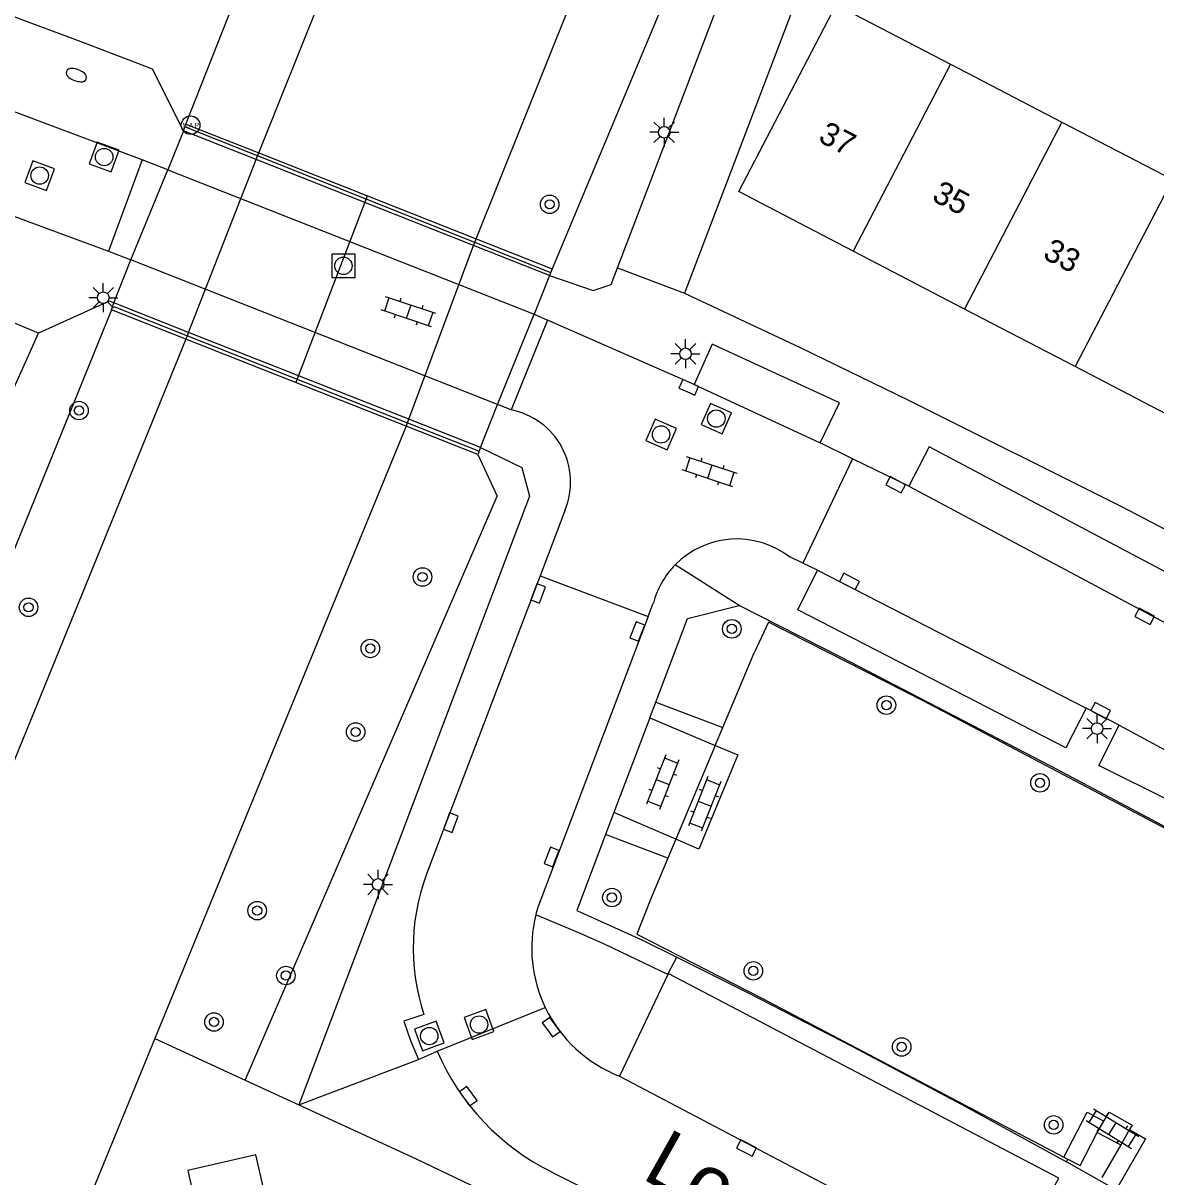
# Model space of a CAD drawing. Extents: x 128000 to 131008, y 398996 to 402500.
# Drawn here: x 128142.89 to 128191.79, y 400104.23 to 400154.05 of the extents above; entities that cross this region are included whole.
import ezdxf

# ---------------------------------------------------------------- set-up
doc = ezdxf.new("R2010")
doc.units = 0
for name, color, linetype in [('gg-afsc-hekwerk', 7, 'Continuous'), ('gg-anno-huisnummerreeks BGT', 7, 'Continuous'), ('gg-anno-openbare ruimte label', 7, 'Continuous'), ('gg-bbg-bijgebouw', 7, 'Continuous'), ('gg-bbg-gedigitaliseerde bebouwing', 7, 'Continuous'), ('gg-bbg-hoofdgebouw', 7, 'Continuous'), ('gg-bbg-tussenscheiding', 7, 'Continuous'), ('gg-knt-BGT kruinlijn', 7, 'Continuous'), ('gg-knt-verharding', 7, 'Continuous'), ('gg-knt-verharding niveau 01', 7, 'Continuous'), ('gg-knt-verharding nz', 7, 'Continuous'), ('gg-kntw-beschoeiing', 7, 'Continuous'), ('gg-kwrk-duiker nz buis', 7, 'Continuous'), ('gg-kwrk-kunstwerk niveau 01', 7, 'Continuous'), ('gt-grn-groengrens', 7, 'Continuous'), ('gt-grn-vlakafsluiter', 7, 'Continuous'), ('gt-grn-weggrens', 7, 'Continuous'), ('gt-symb-boom', 7, 'Continuous'), ('gt-symb-brandkraan', 7, 'Continuous'), ('gt-symb-hoogtemerk', 7, 'Continuous'), ('gt-symb-klinker verharding', 7, 'Continuous'), ('gt-symb-kolk', 7, 'Continuous'), ('gt-symb-lichtmast', 7, 'Continuous'), ('gt-symb-rioolschacht', 7, 'Continuous')]:
    doc.layers.add(name, color=color, linetype=linetype)

# ---------------------------------------------------------------- blocks, each defined once
blk = doc.blocks.new('gt0-KOLK')
at = {"layer": 'gt-symb-kolk'}
blk.add_lwpolyline([(0, 0), (0.375, 0), (0.375, 0.4), (-0.375, 0.4), (-0.375, 0), (0, 0)], dxfattribs=at)
blk = doc.blocks.new('gt0-BOOM')
at = {"layer": 'gt-symb-boom'}
for radius in [0.4, 0.2]:
    blk.add_circle((0, 0), radius, dxfattribs=at)
blk = doc.blocks.new('gt0-KL1')
at = {"layer": 'gt-symb-klinker verharding'}
for p, q in [((-1.15, 0.3), (1.15, 0.3)), ((-1, -0.3), (-1, 0.3)), ((-0.5, 0.3), (-0.5, 0.45)), ((0, -0.3), (0, 0.3)), ((0.5, 0.3), (0.5, 0.45)), ((1, -0.3), (1, 0.3)), ((-1.15, -0.3), (1.15, -0.3)), ((-0.5, -0.45), (-0.5, -0.3)), ((0.5, -0.45), (0.5, -0.3))]:
    blk.add_line(p, q, dxfattribs=at)
blk = doc.blocks.new('gt0-RS')
at = {"layer": 'gt-symb-rioolschacht'}
blk.add_lwpolyline([(-0.5, -0.5), (0.5, -0.5), (0.5, 0.5), (-0.5, 0.5)], close=True, dxfattribs=at)
blk.add_circle((0, 0), 0.375, dxfattribs=at)
blk = doc.blocks.new('gt0-LMAST')
at = {"layer": 'gt-symb-lichtmast'}
for p, q in [((-0.005, 0.246), (-0.005, 0.621)), ((-0.182, 0.173), (-0.447, 0.438)), ((0.172, 0.173), (0.437, 0.438)), ((-0.255, -0.004), (-0.63, -0.004)), ((-0.182, -0.181), (-0.447, -0.446)), ((-0.005, -0.254), (-0.005, -0.629)), ((0.437, -0.446), (0.172, -0.181)), ((0.245, -0.004), (0.62, -0.004))]:
    blk.add_line(p, q, dxfattribs=at)
blk.add_circle((-0.005, -0.004), 0.25, dxfattribs=at)
blk = doc.blocks.new('gt0-HMERK')
at = {"layer": 'gt-symb-hoogtemerk'}
blk.add_circle((0, 0), 0.4, dxfattribs=at)
blk.add_text('N.A.P', height=0.2, dxfattribs=at).set_placement((-0.354, -0.1))
blk = doc.blocks.new('gt0-BR')
at = {"layer": 'gt-symb-brandkraan'}
for centre, radius, start, end in [((-0.244, 0), 0.206, 107.5669, 252.4331), ((0.599, -2.664), 3, 106.892, 107.5669), ((0, -0.691), 0.938, 73.108, 106.892), ((-0.599, -2.664), 3, 72.4331, 73.108), ((0.244, 0), 0.206, 287.567, 72.4331), ((0.599, 2.664), 3, 252.4331, 253.108), ((0, 0.691), 0.938, 253.108, 286.8921), ((-0.599, 2.664), 3, 286.8921, 287.567)]:
    blk.add_arc(centre, radius, start, end, dxfattribs=at)

msp = doc.modelspace()

# ---------------------------------------------------------------- linework, layer by layer
at = {"layer": 'gg-afsc-hekwerk'}
for p, q in [((128153.01, 400148.316), (128149.897, 400149.557)), ((128162.389, 400144.579), (128153.01, 400148.316)), ((128165.639, 400143.284), (128162.389, 400144.579)), ((128146.812, 400141.81), (128149.98, 400140.554)), ((128149.98, 400140.554), (128159.479, 400136.79)), ((128159.479, 400136.79), (128162.544, 400135.576)), ((128175.074, 400128.19), (128174.443, 400126.857)), ((128181.795, 400124.758), (128175.074, 400128.19)), ((128173.091, 400123.634), (128174.443, 400126.857)), ((128192.489, 400119.116), (128181.795, 400124.758)), ((128172.768, 400122.865), (128173.091, 400123.634)), ((128172.768, 400122.865), (128171.067, 400118.811)), ((128171.067, 400118.811), (128170.724, 400117.993)), ((128170.724, 400117.993), (128169.978, 400116.216)), ((128169.978, 400116.216), (128169.381, 400114.706)), ((128188.518, 400104.718), (128189.262, 400106.143)), ((128189.262, 400106.143), (128190.276, 400105.623)), ((128190.276, 400105.623), (128189.457, 400104.211)), ((128187.81, 400105.091), (128187.994, 400104.994)), ((128187.994, 400104.994), (128188.518, 400104.718))]:
    msp.add_line(p, q, dxfattribs=at)
msp.add_lwpolyline([(128169.381, 400114.706), (128174.807, 400111.934), (128187.81, 400105.091)], dxfattribs=at)
at = {"layer": 'gg-bbg-bijgebouw'}
msp.add_lwpolyline([(128153.39, 400103.189), (128152.937, 400105.179), (128149.994, 400104.51), (128150.447, 400102.521), (128153.39, 400103.189)], dxfattribs=at)
at = {"layer": 'gg-bbg-gedigitaliseerde bebouwing'}
for p, q in [((128177.987, 400154.844), (128182.918, 400152.279)), ((128182.918, 400152.279), (128187.732, 400149.774)), ((128187.732, 400149.774), (128192.501, 400147.292))]:
    msp.add_line(p, q, dxfattribs=at)
at = {"layer": 'gg-bbg-hoofdgebouw'}
for p, q in [((128183.533, 400141.703), (128178.721, 400144.208)), ((128188.301, 400139.222), (128183.533, 400141.703)), ((128193.095, 400136.726), (128188.301, 400139.222))]:
    msp.add_line(p, q, dxfattribs=at)
msp.add_lwpolyline([(128178.721, 400144.208), (128173.793, 400146.773), (128177.987, 400154.844)], dxfattribs=at)
at = {"layer": 'gg-bbg-tussenscheiding'}
for p, q in [((128182.918, 400152.279), (128178.721, 400144.208)), ((128187.732, 400149.774), (128183.533, 400141.703)), ((128192.501, 400147.292), (128188.301, 400139.222))]:
    msp.add_line(p, q, dxfattribs=at)
at = {"layer": 'gg-knt-BGT kruinlijn'}
for p in [(128162.521, 400135.423), (128152.472, 400108.409)]:
    msp.add_line(p, (128163.347, 400133.618), dxfattribs=at)
for points in [[(128171.478, 400198.643), (128175.579, 400200.332), (128182.046, 400197.575), (128185.541, 400190.816), (128165.723, 400143.437)], [(128149.917, 400149.687), (128168.81, 400197.543), (128171.478, 400198.643)], [(128146.703, 400141.667), (128117.014, 400068.564), (128119.388, 400061.88), (128126.773, 400058.61), (128129.256, 400059.954)]]:
    msp.add_lwpolyline(points, dxfattribs=at)
at = {"layer": 'gg-knt-verharding'}
for p, q in [((128168.552, 400143.484), (128188.445, 400195.617)), ((128180.686, 400166.642), (128171.436, 400142.384)), ((128149.809, 400149.403), (128148.472, 400152.064)), ((128148.032, 400148.144), (128141.121, 400150.734)), ((128148.032, 400148.144), (128146.579, 400144.203)), ((128149.144, 400147.717), (128148.032, 400148.144)), ((128139.566, 400146.794), (128146.579, 400144.203)), ((128146.579, 400144.203), (128147.543, 400143.823)), ((128165.615, 400143.152), (128167.497, 400142.505)), ((128165.531, 400141.229), (128163.952, 400137.352)), ((128164.957, 400141.482), (128165.531, 400141.229)), ((128171.86, 400138.444), (128165.531, 400141.229)), ((128163.952, 400137.352), (128163.372, 400137.581)), ((128162.639, 400135.723), (128164.42, 400134.869)), ((128178.695, 400135.243), (128177.294, 400135.929)), ((128178.695, 400135.243), (128176.544, 400130.733)), ((128181.121, 400134.056), (128178.695, 400135.243)), ((128166.287, 400133.029), (128165.207, 400130.191)), ((128176.544, 400130.733), (128175.981, 400130.998)), ((128177.186, 400130.43), (128176.544, 400130.733)), ((128165.207, 400130.191), (128160.435, 400117.652)), ((128165.207, 400130.191), (128169.875, 400128.428)), ((128169.875, 400128.428), (128170.095, 400129.006)), ((128169.875, 400128.428), (128165.117, 400115.905)), ((128169.941, 400124.053), (128170.198, 400124.731)), ((128190.198, 400123.743), (128188.783, 400124.465)), ((128169.941, 400124.053), (128168.39, 400119.962)), ((128169.941, 400124.053), (128172.768, 400122.865)), ((128168.39, 400119.962), (128168.031, 400119.015)), ((128171.067, 400118.811), (128168.39, 400119.962)), ((128170.72, 400112.968), (128168.641, 400108.577)), ((128170.74, 400113.01), (128170.72, 400112.968)), ((128159.965, 400109.301), (128160.766, 400109.657)), ((128189.262, 400106.143), (128189.549, 400106.639)), ((128190.655, 400106.277), (128190.276, 400105.623)), ((128187.932, 400104.882), (128187.994, 400104.994)), ((128189.794, 400103.837), (128187.932, 400104.882))]:
    msp.add_line(p, q, dxfattribs=at)
for points in [[(128167.497, 400142.505), (128168.275, 400142.758), (128168.552, 400143.484)], [(128143.551, 400140.664), (128140.02, 400142.125), (128138.778, 400139.076)], [(128146.812, 400141.97), (128146.606, 400142.051), (128143.551, 400140.664)], [(128171.436, 400142.384), (128176.439, 400140.039), (128181.079, 400137.791), (128190.3, 400133.174), (128194.765, 400130.851), (128199.196, 400128.464), (128203.591, 400126.028), (128207.957, 400123.54), (128212.498, 400120.887), (128219.11, 400116.9)], [(128125.805, 400097.455), (128141.943, 400137.065), (128143.551, 400140.664)], [(128177.294, 400135.929), (128178.134, 400137.66), (128172.635, 400140.185), (128171.86, 400138.444)], [(128211.81, 400117.315), (128212.799, 400118.961), (128198.372, 400127.03), (128193.954, 400129.417), (128182.004, 400135.758), (128181.121, 400134.056)], [(128164.42, 400134.869), (128164.757, 400133.627), (128154.788, 400107.342)], [(128188.783, 400124.465), (128187.909, 400122.763), (128176.339, 400128.723), (128177.186, 400130.43)], [(128170.198, 400124.731), (128171.567, 400128.34), (128173.798, 400128.906)], [(128221.817, 400101.798), (128219.084, 400103.568), (128214.774, 400106.276), (128210.434, 400108.935), (128205.746, 400111.722), (128201.023, 400114.451), (128196.468, 400117.005), (128191.884, 400119.508), (128187.261, 400121.97), (128178.215, 400126.664), (128173.798, 400128.906)], [(128220.642, 400105.997), (128219.613, 400104.398), (128215.195, 400107.253), (128210.729, 400110.03), (128205.996, 400112.85), (128201.222, 400115.599), (128196.88, 400118.032), (128192.509, 400120.412), (128189.322, 400122.001), (128190.198, 400123.743)], [(128172.768, 400122.865), (128173.737, 400122.457), (128172.065, 400118.382), (128171.067, 400118.811)], [(128168.031, 400119.015), (128166.787, 400115.736), (128169.592, 400114.475), (128171.11, 400113.717)], [(128170.72, 400112.968), (128168.01, 400114.273), (128166.879, 400114.771), (128165.017, 400115.545)], [(128171.11, 400113.717), (128174.154, 400112.198), (128178.688, 400109.864), (128183.408, 400107.357), (128187.932, 400104.882)], [(128185.222, 400099.861), (128187.596, 400104.179), (128170.74, 400113.01)], [(128160.189, 400111.244), (128159.319, 400110.955), (128159.616, 400110.118), (128159.965, 400109.301)], [(128154.788, 400107.342), (128159.856, 400105.013), (128164.885, 400102.602), (128169.45, 400100.322), (128173.981, 400097.975), (128178.335, 400095.645), (128182.661, 400093.262), (128188.51, 400089.937)], [(128189.549, 400106.639), (128189.776, 400107.031), (128190.761, 400106.461), (128190.655, 400106.277)], [(128165.721, 400104.441), (128170.192, 400102.207), (128174.632, 400099.913), (128179.055, 400097.548), (128187.815, 400092.684), (128192.155, 400090.191), (128195.61, 400088.153), (128203.313, 400083.452), (128207.555, 400080.782)]]:
    msp.add_lwpolyline(points, dxfattribs=at)
for centre, radius, start, end in [((127987.16, 399734.459), 447.678, 68.87953, 72.75982), ((128163.347, 400134.233), 3.177, 337.7226, 79.0274), ((128173.7, 400128.044), 3.732, 52.3308, 135.4943), ((128173.701, 400128.045), 3.731, 135.5005, 165.0694), ((128168.983, 400114.115), 9.251, 157.5225, 198.0806), ((128170.389, 400114.247), 5.527, 162.5389, 166.4129), ((128170.798, 400114.125), 5.953, 166.2025, 205.6753), ((128170.799, 400114.126), 5.954, 205.6798, 248.7518), ((128170.302, 400113.754), 10.378, 203.2506, 243.8095)]:
    msp.add_arc(centre, radius, start, end, dxfattribs=at)
at = {"layer": 'gg-knt-verharding niveau 01'}
for p, q in [((128149.144, 400147.717), (128164.957, 400141.482)), ((128163.372, 400137.581), (128147.543, 400143.823))]:
    msp.add_line(p, q, dxfattribs=at)
at = {"layer": 'gg-knt-verharding nz'}
for p, q in [((128171.86, 400138.444), (128177.294, 400135.929)), ((128177.186, 400130.43), (128188.783, 400124.465)), ((128168.641, 400108.577), (128185.222, 400099.861))]:
    msp.add_line(p, q, dxfattribs=at)
for points in [[(128181.121, 400134.056), (128197.452, 400125.348), (128211.81, 400117.315)], [(128190.198, 400123.743), (128198.386, 400119.322), (128202.152, 400117.234), (128207.477, 400114.164), (128211.86, 400111.535), (128216.213, 400108.858), (128220.642, 400105.997)]]:
    msp.add_lwpolyline(points, dxfattribs=at)
at = {"layer": 'gg-kntw-beschoeiing'}
for p, q in [((128153.06, 400148.444), (128164.275, 400176.408)), ((128150.036, 400140.697), (128152.95, 400148.161)), ((128152.95, 400148.161), (128153.01, 400148.316)), ((128153.01, 400148.316), (128153.06, 400148.444)), ((128162.339, 400144.447), (128162.389, 400144.579)), ((128162.389, 400144.579), (128162.446, 400144.733)), ((128159.538, 400136.947), (128162.339, 400144.447)), ((128149.919, 400140.397), (128149.98, 400140.554)), ((128149.98, 400140.554), (128150.036, 400140.697)), ((128159.425, 400136.645), (128148.583, 400110.201)), ((128159.425, 400136.645), (128159.479, 400136.79)), ((128159.479, 400136.79), (128159.538, 400136.947))]:
    msp.add_line(p, q, dxfattribs=at)
for points in [[(128162.446, 400144.733), (128180.719, 400190.313), (128179.033, 400193.612), (128178.615, 400193.731)], [(128149.919, 400140.397), (128120.533, 400068.29), (128121.884, 400065.189), (128122.392, 400064.997)], [(128148.583, 400110.201), (128129.9, 400064.634), (128129.379, 400064.419)]]:
    msp.add_lwpolyline(points, dxfattribs=at)
at = {"layer": 'gg-kwrk-duiker nz buis'}
msp.add_line((128154.683, 400138.546), (128157.757, 400146.598), dxfattribs=at)
at = {"layer": 'gg-kwrk-kunstwerk niveau 01'}
for p, q in [((128149.809, 400149.403), (128149.917, 400149.687)), ((128149.917, 400149.687), (128153.06, 400148.444)), ((128149.809, 400149.403), (128149.144, 400147.717)), ((128152.95, 400148.161), (128149.809, 400149.403)), ((128162.339, 400144.447), (128152.95, 400148.161)), ((128153.06, 400148.444), (128162.446, 400144.733)), ((128147.543, 400143.823), (128149.144, 400147.717)), ((128162.446, 400144.733), (128165.723, 400143.437)), ((128165.615, 400143.152), (128162.339, 400144.447)), ((128146.812, 400141.97), (128147.543, 400143.823)), ((128165.615, 400143.152), (128164.957, 400141.482)), ((128165.723, 400143.437), (128165.615, 400143.152)), ((128146.703, 400141.667), (128146.812, 400141.97)), ((128149.919, 400140.397), (128146.703, 400141.667)), ((128150.036, 400140.697), (128146.812, 400141.97)), ((128163.372, 400137.581), (128164.957, 400141.482)), ((128159.538, 400136.947), (128150.036, 400140.697)), ((128159.425, 400136.645), (128149.919, 400140.397)), ((128162.639, 400135.723), (128163.372, 400137.581)), ((128162.521, 400135.423), (128159.425, 400136.645)), ((128162.639, 400135.723), (128159.538, 400136.947)), ((128162.639, 400135.723), (128162.521, 400135.423))]:
    msp.add_line(p, q, dxfattribs=at)
at = {"layer": 'gt-grn-groengrens'}
for p, q in [((128170.198, 400124.731), (128173.091, 400123.634)), ((128170.724, 400117.993), (128168.031, 400119.015))]:
    msp.add_line(p, q, dxfattribs=at)
for points in [[(128187.81, 400105.091), (128188.818, 400107.021), (128189.549, 400106.639)], [(128190.655, 400106.277), (128191.347, 400105.876), (128190.149, 400103.81)]]:
    msp.add_lwpolyline(points, dxfattribs=at)
at = {"layer": 'gt-grn-vlakafsluiter'}
for p, q in [((128148.583, 400110.201), (128152.472, 400108.409)), ((128152.472, 400108.409), (128154.788, 400107.342))]:
    msp.add_line(p, q, dxfattribs=at)
at = {"layer": 'gt-grn-weggrens'}
for p, q in [((128168.552, 400143.484), (128171.436, 400142.384)), ((128173.798, 400128.906), (128171.039, 400130.66)), ((128170.74, 400113.01), (128171.11, 400113.717)), ((128160.766, 400109.657), (128165.433, 400111.546)), ((128154.788, 400107.342), (128159.965, 400109.301))]:
    msp.add_line(p, q, dxfattribs=at)

# ---------------------------------------------------------------- block references
at = {"layer": 'gt-symb-boom'}
for p in [(128165.621, 400146.226), (128145.301, 400137.321), (128160.131, 400130.135), (128143.126, 400128.826), (128173.484, 400127.895), (128157.879, 400127.051), (128180.157, 400124.6), (128157.246, 400123.442), (128186.787, 400121.248), (128168.307, 400116.293), (128152.995, 400115.73), (128154.235, 400112.925), (128174.412, 400113.127), (128151.132, 400110.923), (128180.816, 400109.844), (128187.377, 400106.477)]:
    msp.add_blockref('gt0-BOOM', p, dxfattribs=at)
at = {"layer": 'gt-symb-brandkraan', "rotation": -20.298191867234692}
msp.add_blockref('gt0-BR', (128145.188, 400151.804), dxfattribs=at)
at = {"layer": 'gt-symb-hoogtemerk'}
msp.add_blockref('gt0-HMERK', (128150.12, 400149.642), dxfattribs=at)
at = {"layer": 'gt-symb-klinker verharding'}
for p, rotation in [((128159.527, 400141.586), 161.5831655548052), ((128172.528, 400134.678), 161.58316555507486), ((128170.497, 400121.281), -111.40773994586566), ((128172.307, 400120.346), -111.40773994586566), ((128189.916, 400106.318), -31.464873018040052)]:
    msp.add_blockref('gt0-KL1', p, dxfattribs=dict(at, rotation=rotation))
at = {"layer": 'gt-symb-kolk'}
for p, rotation in [((128171.545, 400138.139), -23.82483581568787), ((128180.458, 400133.938), -27.842731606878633), ((128178.47, 400129.767), -27.84273160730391), ((128165.313, 400129.354), 69.21161460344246), ((128191.211, 400128.26), -27.84273160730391), ((128169.591, 400127.711), 69.21161460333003), ((128189.307, 400124.19), -27.84273160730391), ((128161.541, 400119.46), 69.21161460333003), ((128165.892, 400117.974), 69.21161460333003), ((128165.523, 400110.58), -53.99042678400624), ((128161.943, 400107.603), -53.99042678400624), ((128174.026, 400105.301), -27.20380985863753)]:
    msp.add_blockref('gt0-KOLK', p, dxfattribs=dict(at, rotation=rotation))
at = {"layer": 'gt-symb-lichtmast'}
for p in [(128170.571, 400149.339), (128146.357, 400142.198), (128171.488, 400139.777), (128189.254, 400123.592), (128158.218, 400116.864)]:
    msp.add_blockref('gt0-LMAST', p, dxfattribs=at)
at = {"layer": 'gt-symb-rioolschacht'}
for p, rotation in [((128146.389, 400148.268), -20.298191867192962), ((128143.605, 400147.467), -20.298191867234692), ((128172.815, 400136.973), -23.824835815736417), ((128170.431, 400136.288), -23.824835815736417), ((128162.574, 400110.812), -69.82177142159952), ((128160.425, 400110.311), -69.82177142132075)]:
    msp.add_blockref('gt0-RS', p, dxfattribs=dict(at, rotation=rotation))
msp.add_blockref('gt0-RS', (128156.719, 400143.57), dxfattribs=at)

# ---------------------------------------------------------------- texts
at = {"layer": 'gg-anno-huisnummerreeks BGT'}
for s, p in [('37', (128177.165, 400148.965)), ('35', (128182.071, 400146.411)), ('33', (128186.861, 400143.918))]:
    msp.add_text(s, height=1, rotation=332.5, dxfattribs=at).set_placement(p)
at = {"layer": 'gg-anno-openbare ruimte label'}
msp.add_text('Loosduinenhof', height=2.5, rotation=330.7, dxfattribs=at).set_placement((128169.543, 400104.192))

doc.saveas('drawing.dxf')
